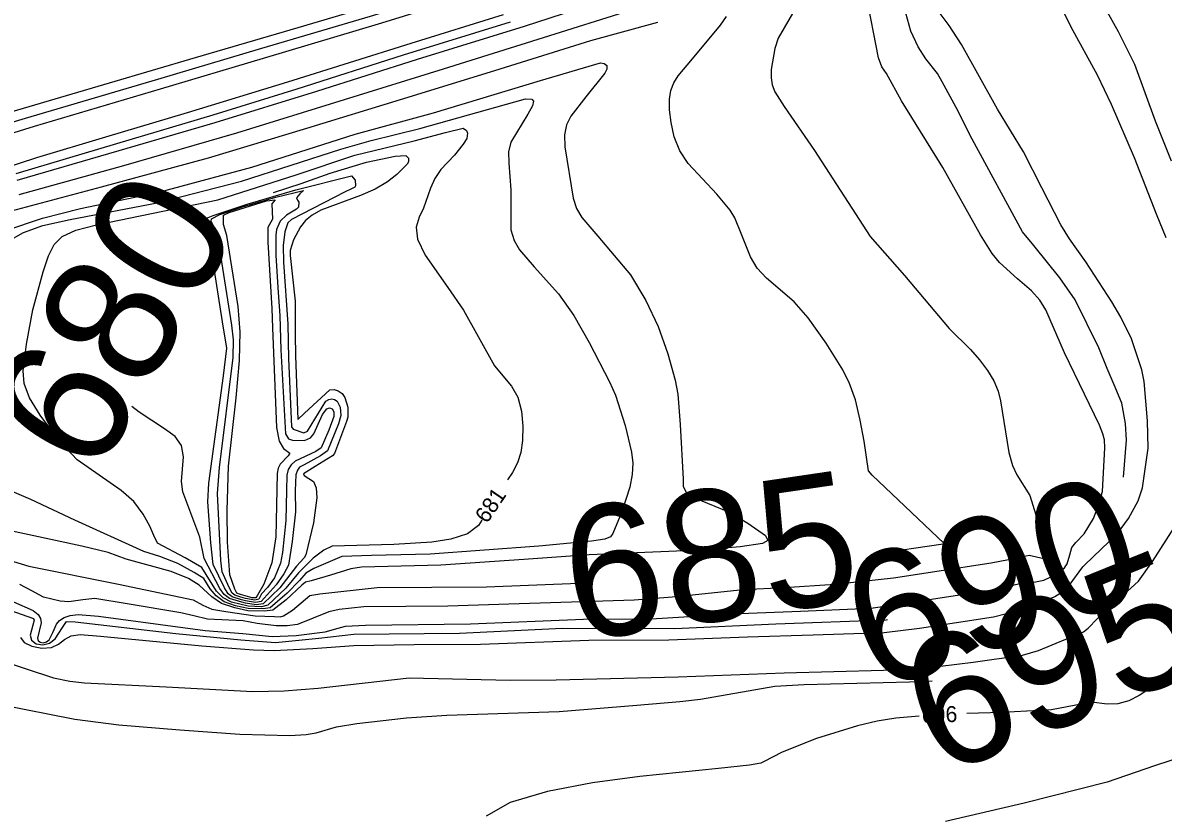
# Model space of a CAD drawing. Extents: x -291892836 to 2945206, y -477993085 to 1832792.
# Drawn here: x 1851407.4 to 1851693.8, y 543914.3 to 544112.7 of the extents above; entities that cross this region are included whole.
import ezdxf

# ---------------------------------------------------------------- set-up
doc = ezdxf.new("R2010")
doc.units = 0
for name, color, linetype in [('DT_X_Contour_Minor', 7, 'Continuous'), ('DT_X_Terrain_Ground_Line', 7, 'Continuous'), ('Level 19', 7, 'Continuous')]:
    doc.layers.add(name, color=color, linetype=linetype)

msp = doc.modelspace()

# ---------------------------------------------------------------- linework, layer by layer
at = {"layer": 'DT_X_Contour_Minor'}
for points in [[(1851392.41, 544086.84), (1851418.37, 544094.46), (1851450.74, 544103.97), (1851476.54, 544111.57), (1851510.28, 544121.6), (1851535.98, 544129.48), (1851565.37, 544138.53), (1851593.99, 544147.69), (1851603.37, 544150.32), (1851611.62, 544151.44), (1851626.11, 544153.15), (1851632.6, 544155.03), (1851664.32, 544164.66), (1851668.06, 544165.83), (1851689.97, 544173.25), (1851720.33, 544183.6)], [(1851703.06, 544171.99), (1851691.27, 544168.51), (1851670.54, 544161.91), (1851642.98, 544154.06), (1851632.4, 544151.31), (1851626.29, 544150.5), (1851615.79, 544149.15), (1851603.07, 544147.38), (1851599.13, 544146.45), (1851585.52, 544142.31), (1851559.88, 544134.39), (1851550.66, 544131.6), (1851526.58, 544124.13), (1851494.64, 544114.33), (1851467.31, 544106.24), (1851441.2, 544098.51), (1851407.98, 544088.68), (1851390.65, 544083.47), (1851371.94, 544077.76)], [(1851695.89, 544077.95), (1851691.85, 544088.06), (1851686.68, 544102.26), (1851682.54, 544110.48), (1851678.23, 544118.24), (1851676.59, 544122.08), (1851672.01, 544134.84), (1851671.25, 544138.23), (1851671.35, 544140.67), (1851672.24, 544142.44), (1851675.71, 544145.85), (1851680.9, 544149.85), (1851687.43, 544153.59), (1851697.91, 544159.21)], [(1851624.31, 544099.99), (1851623.08, 544101.68), (1851622.28, 544103.96), (1851619.17, 544119.94), (1851619.48, 544123.57), (1851621.03, 544128.76), (1851621.86, 544131.53), (1851621.41, 544133.2), (1851620.59, 544133.9), (1851619.46, 544133.95), (1851609.88, 544132.08), (1851588.64, 544127.54), (1851565.68, 544122.2), (1851559.1, 544120.23), (1851533.26, 544111.78), (1851506.38, 544103.51), (1851481.13, 544095.49), (1851455.63, 544087.61), (1851431.51, 544080.53), (1851405.88, 544073.08)], [(1851528.09, 544122.13), (1851497.5, 544112.66), (1851467.77, 544103.77), (1851441.86, 544096.05), (1851410.27, 544086.71), (1851388.89, 544080.1)], [(1851694.48, 544058.73), (1851692.08, 544064.63), (1851686.59, 544078.83), (1851680.81, 544092.24), (1851677.27, 544099.6), (1851670.63, 544111.6), (1851666.67, 544119.79)], [(1851602.16, 544117.67), (1851597.05, 544108.9), (1851596.2, 544106.28), (1851595.32, 544100.97), (1851595.31, 544098.88), (1851595.61, 544097.11), (1851596.27, 544095.42), (1851598.57, 544091.72), (1851606.2, 544080.62), (1851620.17, 544059.04), (1851628.78, 544049.27), (1851640, 544035.98)], [(1851528.04, 544114.73), (1851504.81, 544107.54), (1851473.86, 544097.78), (1851448.65, 544090.1), (1851428.12, 544084.04), (1851410.81, 544078.82), (1851380.54, 544068.95)], [(1851406.44, 544069.63), (1851432.73, 544076.91), (1851461.13, 544085.09), (1851488.19, 544093.5), (1851513.03, 544101.2), (1851538.17, 544109.02), (1851560.02, 544115.86)], [(1851621.94, 543979.48), (1851637.94, 543981.84), (1851638.8, 543982.01), (1851620.7, 543999.14), (1851619.76, 544000.19), (1851618.64, 544007.7), (1851617.68, 544012.95), (1851616.47, 544018.06), (1851615.03, 544022.17), (1851613.33, 544025.56), (1851609.1, 544032.25), (1851604.65, 544038.67), (1851601.11, 544042.69), (1851594.11, 544048.59), (1851591.81, 544051.13), (1851590.11, 544053.92), (1851587.99, 544059.38), (1851586.2, 544063.71), (1851585.04, 544065.65), (1851581.69, 544069.7), (1851574.51, 544077.38), (1851572.42, 544080.57), (1851571, 544084.09), (1851570.18, 544087.65), (1851569.82, 544090.9), (1851569.82, 544093.57), (1851570.15, 544095.76), (1851570.85, 544097.64), (1851571.95, 544099.42), (1851575.53, 544103.7), (1851582.59, 544112.12), (1851584.11, 544114.34)], [(1851683.77, 543998.65), (1851684.55, 544007.91), (1851684.3, 544012.13), (1851683.36, 544017.17), (1851681.46, 544021.79), (1851679.68, 544025.9), (1851677.64, 544031.11), (1851671.64, 544043.15), (1851667.85, 544048.72), (1851661.25, 544056.83), (1851658.43, 544060.24), (1851645.82, 544083.49), (1851641.76, 544091.42), (1851638.25, 544097.93), (1851637.08, 544099.99), (1851634.18, 544103.63), (1851632.21, 544106.67), (1851630.4, 544110.58), (1851629.16, 544115.15)], [(1851640, 544112.04), (1851637.75, 544115.05)], [(1851566.8, 544112.83), (1851549.97, 544108.23), (1851525.83, 544100.65), (1851502.16, 544093.39), (1851478.65, 544086.19), (1851453.96, 544078.72), (1851427.07, 544071.44), (1851403.23, 544065.08)], [(1851529.79, 544112.87), (1851502.9, 544104.6), (1851476.2, 544096.02), (1851455.11, 544089.55), (1851430.89, 544082.35), (1851405.6, 544074.8)], [(1851406.8, 543958.36), (1851407.69, 543957.13), (1851409.62, 543956.2), (1851412.15, 543955.72), (1851414.57, 543955.88), (1851416.36, 543956.71), (1851417.84, 543957.83), (1851419.51, 543958.75), (1851421.75, 543959.1), (1851426.9, 543958.74), (1851452.38, 543956.31), (1851465.31, 543955.28), (1851470.54, 543955.13), (1851480.21, 543955.61), (1851490.55, 543956.4), (1851505.65, 543956.6), (1851522.36, 543956.72), (1851549.54, 543957.73), (1851569.61, 543957.79), (1851589.38, 543958.51), (1851605.86, 543959.05), (1851623.68, 543959.59), (1851632.56, 543960.69), (1851651.16, 543963.53), (1851658.32, 543965.39), (1851662.68, 543966.93), (1851666.57, 543968.69), (1851668.53, 543969.94), (1851670.13, 543971.43), (1851673.63, 543976.09), (1851674.08, 543976.58), (1851682.28, 543984.49), (1851685.07, 543988.25), (1851687.49, 543992.72), (1851688.56, 543995.99), (1851690, 544005.92), (1851689.84, 544012.78), (1851688.99, 544022.65), (1851688.41, 544025.59), (1851685.79, 544033.38), (1851683.1, 544038.81), (1851680.87, 544042.68), (1851674.38, 544052.67), (1851670.25, 544058.48), (1851668.1, 544061.97), (1851663.27, 544071.24), (1851658.73, 544080.3), (1851652.16, 544091.05), (1851643.14, 544107.29), (1851640, 544112.04)], [(1851403.14, 544060.54), (1851412.35, 544063.66), (1851421.89, 544066.05), (1851441.55, 544070.19), (1851464.91, 544076.49), (1851490.82, 544084.72), (1851510.55, 544090.1), (1851537.43, 544098.2), (1851552.44, 544102.64), (1851553.4, 544102.53), (1851554.09, 544101.96), (1851554.09, 544101.06), (1851553.59, 544100.07), (1851548.8, 544094.16), (1851545.03, 544089.31), (1851543.9, 544087.11), (1851543.39, 544084.62), (1851543.51, 544081.58), (1851545.58, 544068.66), (1851546.41, 544066.09), (1851547.74, 544063.82), (1851551.8, 544059.16), (1851560.01, 544049.43)], [(1851652.69, 544052.49), (1851650.8, 544054.83), (1851647.92, 544059.51), (1851638.43, 544076.39), (1851635.38, 544081.22), (1851628.06, 544093.15), (1851624.31, 544099.99)], [(1851405.02, 544058.62), (1851407.52, 544060.05), (1851412.44, 544061.82), (1851419.29, 544063.36), (1851441.11, 544067.53), (1851462.34, 544072.93), (1851487.21, 544081), (1851494.88, 544083.14), (1851507.05, 544086.17), (1851533.61, 544093.65), (1851535.23, 544093.57), (1851535.61, 544093.02), (1851535.36, 544091.84), (1851534.23, 544089.76), (1851529.95, 544082.71), (1851529.38, 544080.31), (1851529.4, 544077.45), (1851529.97, 544070.81), (1851529.93, 544060.75), (1851530.75, 544058.08), (1851532.12, 544055.74), (1851535.8, 544051.42), (1851541.89, 544044.7), (1851545.78, 544039.26), (1851549.59, 544032.41), (1851554.72, 544022.6), (1851556.19, 544019.23), (1851558.68, 544011.58), (1851560.28, 544004.92), (1851560.59, 544002.16), (1851560.44, 543999.31), (1851559.81, 543996.14), (1851557.83, 543989.91), (1851555.55, 543984.48), (1851554.95, 543983.66), (1851553.52, 543983.09), (1851550.23, 543982.59), (1851536.98, 543981.34), (1851509.72, 543979.3), (1851494.96, 543978.92), (1851487.46, 543978.7)], [(1851522.7, 543987.84), (1851521.82, 543986.51), (1851519.07, 543984.42), (1851514.88, 543983.08), (1851510.07, 543982.34), (1851500.55, 543981.75), (1851485.06, 543981.31), (1851482.94, 543980.31), (1851480.3, 543978.32), (1851476.66, 543974.59), (1851473.46, 543970.74), (1851468.89, 543966.47), (1851467.35, 543966.11), (1851463.99, 543966.21), (1851459.8, 543967.28), (1851457.66, 543968.35), (1851456.05, 543969.97), (1851452.36, 543975.98), (1851448.12, 543978.36), (1851441.17, 543982.08), (1851440.3, 543983.95), (1851439.26, 543986.34), (1851437.61, 543989.38), (1851435.23, 543992.5), (1851432.1, 543995.25), (1851421, 544002.99), (1851418.48, 544005.71), (1851415.2, 544009.62), (1851411.78, 544014.17), (1851409.09, 544018.55), (1851407.75, 544022.17), (1851407.5, 544025.32), (1851408.35, 544032.06), (1851409.94, 544040.64), (1851412.49, 544050.2), (1851413.85, 544054.2), (1851415.23, 544057.09), (1851417.25, 544059.1), (1851420.68, 544060.63), (1851425.93, 544062), (1851456.32, 544068.28), (1851476, 544074.55), (1851490.76, 544079.44), (1851505.7, 544083.05), (1851513.55, 544085.16), (1851518.01, 544086.22), (1851518.79, 544085.65), (1851519.09, 544084.98), (1851518.89, 544083.67), (1851517.99, 544082.22), (1851515.78, 544079.51), (1851512.38, 544075.86), (1851510.86, 544073.65), (1851509.79, 544071.19), (1851508.04, 544066.16), (1851506.92, 544063.88), (1851506.16, 544061.43), (1851506.51, 544058.35), (1851508.45, 544054.37), (1851514.1, 544046.26), (1851518.06, 544040.54), (1851525.85, 544026.61), (1851530.09, 544021.5), (1851531.71, 544018.7), (1851532.64, 544015.22), (1851532.98, 544011.41), (1851532.87, 544007.8), (1851532.43, 544004.79), (1851531.63, 544002.22), (1851530.38, 543999.8), (1851529.13, 543997.97)], [(1851470.34, 544070.07), (1851477.27, 544072.35), (1851484.56, 544074.98), (1851493.72, 544077.71), (1851500.9, 544079.24), (1851503.55, 544079.37), (1851504.26, 544078.74), (1851504.23, 544077.8), (1851503.9, 544077.21), (1851501.35, 544074.63), (1851498.93, 544072.77), (1851495.83, 544070.92), (1851492.2, 544069.32), (1851482.21, 544065.63), (1851480.08, 544064.45), (1851478.41, 544063.09), (1851477.09, 544061.47), (1851475.33, 544058.21), (1851474.53, 544055.51), (1851474.54, 544054.31), (1851475.75, 544042.78), (1851475.81, 544034.53), (1851475.9, 544029.09), (1851476.47, 544013.11), (1851478.16, 544014.71), (1851484.51, 544020.56), (1851485.54, 544020.63), (1851486.62, 544020.33), (1851487.59, 544019.66), (1851488.29, 544018.64), (1851488.99, 544016.23), (1851489, 544013.69), (1851488.71, 544012.62), (1851485.63, 544004.56), (1851485.15, 544003.95), (1851480.78, 544001.29), (1851477.85, 543999.45), (1851478.06, 543999.01), (1851480.37, 543997.5), (1851481.05, 543995.97), (1851481.19, 543993.48), (1851480.35, 543987.14), (1851478.5, 543979.11), (1851478.04, 543978.38), (1851476.09, 543976.26), (1851471.92, 543970.81), (1851467.77, 543966.82), (1851466, 543966.61), (1851463.32, 543966.95), (1851462.41, 543967.21), (1851459.29, 543968.17), (1851457.92, 543969.16), (1851456.85, 543970.71), (1851452.94, 543978.23), (1851451.88, 543983.59), (1851449.29, 543990.28), (1851447.57, 543994.91), (1851447.27, 543997.53), (1851447.74, 544003.72), (1851447.27, 544006.57), (1851445.61, 544008.84), (1851442.99, 544010.77), (1851436.57, 544014.92), (1851434.76, 544016.36)], [(1851462.28, 543967.86), (1851459.96, 543968.58), (1851458.93, 543969.34), (1851458.02, 543970.82), (1851455.22, 543976.74), (1851454.57, 543982.1), (1851453.81, 543992.43), (1851454.14, 543997.11), (1851457.79, 544024.05), (1851458.6, 544031.05), (1851457.52, 544037.63), (1851455.07, 544053.21), (1851454.29, 544058.56), (1851453.5, 544061.12), (1851452.34, 544062.98), (1851452.7, 544063.3), (1851455.23, 544064.35), (1851463.74, 544067.14), (1851475.98, 544070.75), (1851489.93, 544074.32), (1851490.85, 544073.2), (1851490.95, 544071.75), (1851490.74, 544071.45), (1851489.8, 544070.96), (1851488.33, 544070.29), (1851474.84, 544063.31), (1851473.93, 544062.5), (1851473.19, 544060.27), (1851472.75, 544056.76), (1851472.81, 544052.64), (1851473.92, 544037.07), (1851474.11, 544028.39), (1851474.84, 544011.3), (1851475.25, 544010.69), (1851477.94, 544009.72), (1851478.92, 544010.18), (1851483.51, 544017.72), (1851484.2, 544018.17), (1851484.96, 544018.31), (1851485.7, 544018.15), (1851486.34, 544017.71), (1851487.1, 544016.24), (1851487.28, 544014.11), (1851486.69, 544012.06), (1851483.93, 544005.25), (1851482.17, 544003.96), (1851478, 544001.76), (1851476.84, 544001.1), (1851476.34, 544000.4), (1851475.98, 543999.18), (1851475.81, 543995.2), (1851475.83, 543989.95), (1851475.02, 543982.49), (1851474.12, 543976.55), (1851472.97, 543974.34), (1851471, 543971.56), (1851467.23, 543967.4), (1851465.85, 543967.16), (1851463.31, 543967.57), (1851462.28, 543967.86)], [(1851462.15, 543968.52), (1851460.63, 543968.99), (1851459.94, 543969.53), (1851459.2, 543970.93), (1851457.48, 543974.85), (1851457.09, 543977.71), (1851456.3, 543994.51), (1851456.81, 544001.03), (1851460.17, 544028.67), (1851460.26, 544033.1), (1851459.91, 544036.8), (1851456.33, 544059.08), (1851455.41, 544061.35), (1851454.72, 544062.94), (1851454.76, 544063.47), (1851456.83, 544064.56), (1851462.58, 544066.49), (1851470.92, 544068.94), (1851477.9, 544070.61), (1851476.97, 544069.74), (1851476.09, 544068.74), (1851476.39, 544068.19), (1851476.73, 544067.65), (1851476.63, 544066.43), (1851476.1, 544065.95), (1851473.6, 544064.42), (1851472.05, 544062.89), (1851471.11, 544060.85), (1851470.89, 544059.36), (1851470.89, 544054.28), (1851471.54, 544045.01), (1851471.97, 544039.22), (1851472.2, 544030.58), (1851473.32, 544009.5), (1851474.13, 544008.28), (1851475.09, 544007.88), (1851478.14, 544007.85), (1851479.67, 544008.49), (1851480.47, 544009.48), (1851482.68, 544014.34), (1851483.72, 544015.76), (1851484.42, 544016.05), (1851485.09, 544015.76), (1851485.46, 544015.05), (1851485.5, 544013.89), (1851484.26, 544010.47), (1851482.29, 544006.03), (1851480.94, 544005.08), (1851475.81, 544002.66), (1851474.79, 544001.74), (1851474.05, 544000.56), (1851473.67, 543999.11), (1851473.57, 543995.28), (1851473.43, 543987.76), (1851472.57, 543979.75), (1851472.1, 543977.01), (1851470.58, 543973.33), (1851468.84, 543970.93), (1851467.34, 543969.35), (1851466.68, 543967.98), (1851465.69, 543967.72), (1851463.3, 543968.19), (1851462.15, 543968.52)], [(1851462.02, 543969.17), (1851461.11, 543969.51), (1851460.59, 543970.48), (1851459.38, 543974.14), (1851458.81, 543982.29), (1851458.69, 543990.22), (1851459.01, 544001.39), (1851460.95, 544018.58), (1851461.84, 544027.9), (1851461.93, 544035.15), (1851461.48, 544041.45), (1851458.61, 544059.29), (1851457.81, 544062.06), (1851457.75, 544064.45), (1851459.17, 544065.1), (1851468.59, 544068.03), (1851470.74, 544068.29), (1851469.95, 544067.25), (1851470.07, 544063.38), (1851468.94, 544061.33), (1851468.9, 544057.66), (1851469.91, 544040.94), (1851470.11, 544036.1), (1851471.09, 544011.11), (1851471.73, 544007.68), (1851472.82, 544005.83), (1851474.45, 544004.67), (1851474.03, 544003.95), (1851472.05, 544001.89), (1851471.49, 544000.86), (1851471.3, 543999.51), (1851470.96, 543983.62), (1851469.94, 543977.11), (1851467.91, 543971.78), (1851466.29, 543969), (1851465.91, 543968.32), (1851464.97, 543968.37), (1851462.02, 543969.17)], [(1851405.05, 543967.32), (1851410.02, 543965.12), (1851411.25, 543964.14), (1851411.85, 543963.14), (1851411.99, 543962.07), (1851411.52, 543959.92), (1851411.08, 543958.2), (1851411.23, 543957.59), (1851411.76, 543957.2), (1851412.52, 543957.07), (1851413.31, 543957.25), (1851413.97, 543957.79), (1851414.94, 543959.6), (1851415.86, 543961.74), (1851416.61, 543962.68), (1851417.73, 543963.42), (1851419.27, 543963.9), (1851421.28, 543964.11), (1851426.39, 543963.76), (1851453.22, 543960.16), (1851462.63, 543959.36), (1851470.03, 543958.59), (1851476, 543958.91), (1851483.3, 543959.83), (1851486.55, 543960.7), (1851488.42, 543961.25), (1851493.46, 543961.5), (1851519.85, 543961.82), (1851548.17, 543962.96), (1851565.17, 543963.04), (1851573.35, 543963.53), (1851583.08, 543964.19), (1851602.7, 543964.98), (1851620.33, 543965.76), (1851629.07, 543966.95), (1851651.36, 543970.46), (1851659.93, 543972.45), (1851661.3, 543972.3), (1851663.77, 543972.8), (1851666.81, 543974.17), (1851668.98, 543975.89), (1851669.64, 543976.89), (1851670.29, 543979.13), (1851670.86, 543980.94), (1851671.85, 543982.22), (1851673.89, 543984.44), (1851676.28, 543988.23), (1851677.15, 543990.72), (1851678.54, 543995), (1851679.14, 544006.02), (1851678.99, 544007.97), (1851678.62, 544009.48), (1851677.74, 544011.69), (1851669.01, 544029.86), (1851664.29, 544040.63), (1851662.77, 544043.06), (1851660.74, 544045.4), (1851657.16, 544048.47), (1851652.69, 544052.49)], [(1851560.01, 544049.43), (1851563.83, 544043.03), (1851566.95, 544036.43), (1851569.33, 544029.63), (1851571.19, 544023), (1851571.84, 544019.47), (1851572.5, 544011.85), (1851573.18, 543998.16), (1851573.22, 543996.28), (1851574.04, 543994.7), (1851576.04, 543993.42), (1851584.47, 543990), (1851589.45, 543987.1), (1851593.91, 543983.99), (1851594.47, 543982.76), (1851593.14, 543981.95), (1851587.53, 543981.16), (1851577.59, 543980.32), (1851549.62, 543979.12), (1851533.18, 543977.96), (1851512.34, 543976.51), (1851492.48, 543976.02), (1851489.8, 543975.59), (1851484.69, 543974.02), (1851479.77, 543972.58), (1851478.41, 543972.26), (1851477.49, 543971.54), (1851473.56, 543967.83), (1851470.19, 543965.2), (1851468.07, 543965), (1851463.91, 543965.03), (1851460.6, 543965.78), (1851457.29, 543966.94), (1851454.89, 543968.61), (1851451.67, 543971.52), (1851449.01, 543973.15), (1851444.62, 543974.93), (1851433.38, 543978.04), (1851428.82, 543979.69), (1851422.2, 543981.29), (1851402.38, 543985.55)], [(1851640, 544035.98), (1851645.34, 544030.71), (1851647.63, 544028.11), (1851649.63, 544025.44), (1851651.2, 544022.79), (1851652.31, 544020.24), (1851652.95, 544017.8), (1851655, 544004.86), (1851655.95, 544001.57), (1851657.04, 543999.19), (1851660.24, 543994.05), (1851663.71, 543982.95), (1851665.49, 543979.27), (1851666.4, 543977.54), (1851660.14, 543978.92), (1851657.12, 543978.25), (1851650.55, 543977.03), (1851626.03, 543973.28), (1851611.38, 543971.66), (1851598.58, 543970.82), (1851588.3, 543970.32), (1851571.57, 543968.58), (1851560.94, 543967.71), (1851532, 543966.81), (1851514.09, 543966.26), (1851493, 543966.03), (1851486.79, 543965.41), (1851484.24, 543964.81), (1851476.4, 543961.62), (1851473.77, 543961.31), (1851471.05, 543961.29), (1851466.26, 543961.92), (1851462.69, 543962.57), (1851453.77, 543962.97), (1851450.36, 543963.8), (1851447.03, 543964.6), (1851433.61, 543966.86), (1851425.51, 543968.14), (1851422.45, 543967.82), (1851418.91, 543967.35), (1851416.78, 543967.48), (1851412.62, 543968.51), (1851409.69, 543970.09), (1851406.66, 543971.64)], [(1851487.46, 543978.7), (1851480.47, 543975.71), (1851478.46, 543974.49), (1851476.89, 543972.72), (1851473.77, 543969.48), (1851469.54, 543965.83), (1851467.71, 543965.55), (1851463.95, 543965.62), (1851460.81, 543966.35), (1851457.96, 543967.35), (1851455.9, 543968.8), (1851454.47, 543970.56), (1851452.81, 543973.15), (1851450.45, 543974.7), (1851446.28, 543976.91), (1851441.79, 543978.7), (1851437.81, 543979.99), (1851420.48, 543987.84), (1851409.36, 543992.98), (1851399.2, 543997.39)], [(1851377.84, 543991.51), (1851378.62, 543990.48), (1851380.56, 543988.64), (1851385.94, 543984.76), (1851389.79, 543982.35), (1851393.37, 543980.96), (1851408.9, 543976.27), (1851431.41, 543971.76), (1851450.2, 543967.84), (1851452.57, 543966.5), (1851454.85, 543965.51), (1851458.34, 543964.94), (1851465.76, 543963.82), (1851470.55, 543963.63), (1851472.01, 543963.59), (1851472.86, 543963.81), (1851475.09, 543965.26), (1851479.44, 543968.93), (1851482.01, 543969.36), (1851496.39, 543970.9), (1851523.83, 543971.06), (1851547.03, 543971.98), (1851550.48, 543972.14)], [(1851401.29, 543952.8), (1851415.05, 543948.26), (1851419.21, 543947.37), (1851422.86, 543946.96), (1851443.38, 543946), (1851465.14, 543944.85), (1851473.02, 543944.99), (1851481.58, 543945.67), (1851504.4, 543948.22), (1851529.74, 543947.66), (1851541.31, 543947.75), (1851571.96, 543948.48), (1851598.62, 543949.5), (1851623.54, 543950.17), (1851633.76, 543950.69), (1851646.02, 543952.21), (1851658.48, 543953.95), (1851662.45, 543955.14), (1851673.76, 543959.77), (1851674.93, 543960.72), (1851677.19, 543963.02), (1851687.53, 543972.5), (1851691.06, 543977.47), (1851696.64, 543986.06)], [(1851404.13, 543965.26), (1851410.05, 543963.11), (1851410.25, 543962.7), (1851409.23, 543958.94), (1851409.57, 543957.66), (1851410.73, 543956.8), (1851412.39, 543956.51), (1851414.12, 543956.92), (1851415.55, 543958.04), (1851417.33, 543960.84), (1851418.35, 543962.41), (1851420.54, 543962.32), (1851445.8, 543959.41), (1851462.16, 543957.8), (1851470.81, 543957.12), (1851481.69, 543958.2), (1851490.52, 543959.2), (1851517.05, 543959.42), (1851542.95, 543960.71), (1851571.11, 543960.65), (1851596.49, 543961.8), (1851624.24, 543962.83), (1851624.57, 543962.88)], [(1851695.62, 543948.99), (1851687.7, 543943.83), (1851685.12, 543942.5), (1851682.39, 543941.7), (1851679.72, 543941.62), (1851675.76, 543942.14), (1851665.73, 543940.19), (1851653.31, 543939.57), (1851644.5, 543939.27)], [(1851401.74, 543941.51), (1851420.43, 543937.83), (1851431.5, 543936.43), (1851446.79, 543935.17), (1851461.85, 543934.06), (1851474.47, 543933.74), (1851478.58, 543933.98), (1851481.07, 543934.47), (1851486.16, 543935.95), (1851491.27, 543936.79), (1851503.78, 543938.2), (1851513.84, 543938.86), (1851542.1, 543939.8), (1851561.58, 543941.38), (1851572.4, 543942.27), (1851577.56, 543942.89), (1851596.2, 543946.14), (1851603.62, 543946.58), (1851630.07, 543947.2), (1851635.74, 543947.52)], [(1851632.52, 543938.58), (1851626.59, 543938.09), (1851621.97, 543937.33), (1851616.96, 543936.18), (1851606.7, 543933), (1851598.1, 543929.57), (1851593.41, 543927.13), (1851592.72, 543926.81), (1851589.87, 543926.28), (1851582.08, 543925.46), (1851562.38, 543923.48), (1851550.47, 543921.84), (1851539.16, 543919.67), (1851529.81, 543916.92), (1851523.71, 543913.53)], [(1851809.46, 543931.48), (1851804.12, 543931.36), (1851781.95, 543930.14), (1851777.41, 543929.79), (1851759.53, 543930.31), (1851746.52, 543930.58), (1851745.86, 543930.36), (1851743.39, 543931.87), (1851737.59, 543935.56), (1851734.78, 543935.71), (1851727.96, 543935.38), (1851722.44, 543934.74), (1851715.39, 543933.39), (1851706.99, 543931.16), (1851691.55, 543926.17), (1851679.67, 543922.05), (1851658.85, 543916.77), (1851639.06, 543912.21)]]:
    msp.add_lwpolyline(points, dxfattribs=at)

# ---------------------------------------------------------------- texts
at = {"layer": 'DT_X_Terrain_Ground_Line'}
for s, rotation, p in [('680', 60.3153, (1851425.68, 543997.95)), ('685', 8.3881, (1851545.9, 543957.28)), ('690', 19.8854, (1851621.62, 543944.4)), ('695', 22.0474, (1851637.46, 543923.29))]:
    msp.add_text(s, height=33, rotation=rotation, dxfattribs=at).set_placement(p)
at = {"layer": 'Level 19'}
for s, rotation, p in [('681', 55.7603, (1851523.96, 543986.81)), ('696', 1.9824, (1851633.22, 543936.88))]:
    msp.add_text(s, height=4, rotation=rotation, dxfattribs=at).set_placement(p)

doc.saveas('drawing.dxf')
